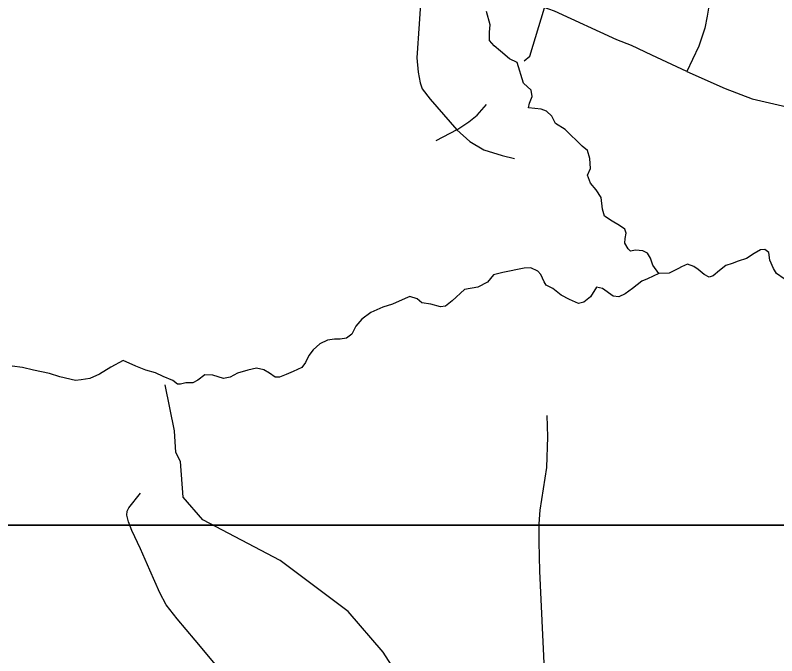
# Model space of a CAD drawing. Extents: x 2104537 to 2336408, y 34176 to 229611.
# Drawn here: x 2298107 to 2303640, y 164500 to 169155 of the extents above; entities that cross this region are included whole.
import ezdxf

# ---------------------------------------------------------------- set-up
doc = ezdxf.new("R2010")
doc.units = 0
for name, color, linetype in [('Exist Hydrographic Creek Single Shore', 7, 'Continuous'), ('Exist Hydrographic Misc Water Feature', 7, 'Continuous'), ('Exist Road Non-System Type 51', 7, 'Continuous'), ('Map Preparation Inset Cut Line', 7, 'Continuous')]:
    doc.layers.add(name, color=color, linetype=linetype)

msp = doc.modelspace()

# ---------------------------------------------------------------- linework, layer by layer
at = {"layer": 'Exist Hydrographic Creek Single Shore'}
for points in [[(2301752.9, 168810.5), (2301699.1, 168837.5), (2301631.8, 168895.2), (2301587.6, 168931.7), (2301553, 168972.1), (2301553, 169031.7), (2301556.9, 169085.6), (2301530, 169182.7)], [(2302783.2, 167277.7), (2302739, 167338.3), (2302723.6, 167390.2), (2302700.5, 167424.9), (2302665.9, 167444.1), (2302614, 167447.9), (2302577.5, 167440.2), (2302560.2, 167457.6), (2302537.1, 167497.9), (2302539.1, 167532.6), (2302546.7, 167571), (2302537.1, 167599.9), (2302498.7, 167626.8), (2302444.9, 167659.5), (2302389.1, 167696), (2302373.8, 167746), (2302364.1, 167829.7), (2302327.6, 167887.4), (2302287.3, 167935.5), (2302266.1, 167993.2), (2302287.3, 168041.3), (2302281.5, 168114.3), (2302264.2, 168172), (2302225.8, 168202.8), (2302102.7, 168324.9), (2302031.6, 168369.2), (2302006.6, 168421.1), (2301968.2, 168457.6), (2301927.8, 168473), (2301837.5, 168482.6), (2301843.3, 168515.3), (2301862.5, 168565.3), (2301854.8, 168609.6), (2301799.1, 168661.5), (2301752.9, 168810.5)], [(2303617.3, 167315.2), (2303590.4, 167374.9), (2303582.7, 167430.6), (2303553.9, 167451.8), (2303521.2, 167449.9), (2303475.1, 167422.9), (2303421.3, 167388.3), (2303359.8, 167367.2), (2303315.6, 167351.8), (2303269.4, 167335.4), (2303223.3, 167298.9), (2303179.1, 167260.4), (2303148.4, 167250.8), (2303111.8, 167272), (2303069.6, 167308.5), (2303038.8, 167329.7), (2302992.7, 167345), (2302948.5, 167325.8), (2302927.3, 167314.3), (2302858.1, 167281.6), (2302783.2, 167277.7)], [(2302783.2, 167277.7), (2302700.5, 167239.3), (2302660.1, 167222), (2302591, 167168.1), (2302539.1, 167131.6), (2302492.9, 167108.5), (2302450.6, 167112.3), (2302373.8, 167170), (2302331.5, 167177.7), (2302287.3, 167109.4), (2302239.2, 167069.1), (2302198.8, 167059.4), (2302135.4, 167088.3), (2302073.9, 167121), (2302014.3, 167169.1), (2301964.4, 167194.1), (2301949, 167217.1), (2301925.9, 167271), (2301904.8, 167296), (2301852.9, 167319.1), (2301804.8, 167317.2), (2301649.1, 167284.5), (2301581.9, 167269.1), (2301537.7, 167215.2), (2301468.5, 167178.7), (2301372.4, 167161.4), (2301282, 167079.6), (2301234, 167041.2), (2301197.4, 167035.4), (2301126.3, 167054.6), (2301061, 167066.2), (2301028.3, 167095), (2300974.5, 167110.4), (2300939.9, 167096.9), (2300847.6, 167054.6), (2300778.4, 167033.5), (2300691.9, 166995), (2300624.7, 166946), (2300582.4, 166896), (2300553.5, 166836.4), (2300515.1, 166807.5), (2300469, 166801.7), (2300426.7, 166801.7), (2300374.8, 166794), (2300319.1, 166767.1), (2300271, 166722.9), (2300240.3, 166682.5), (2300217.2, 166631.5), (2300188.4, 166595), (2300126.8, 166566.1), (2300075, 166543.1), (2300026.9, 166525.8), (2299996.1, 166523.8), (2299953.9, 166554.6), (2299913.5, 166577.7), (2299859.7, 166589.2), (2299798.2, 166575.8), (2299721.3, 166552.7), (2299667.5, 166523.8), (2299619.4, 166514.2), (2299542.5, 166539.2), (2299484.9, 166542.1), (2299434.9, 166503.6), (2299396.5, 166484.4), (2299346.5, 166482.5), (2299308, 166472.9), (2299286.9, 166474.8), (2299252.3, 166499.8), (2299181.2, 166530.6), (2299125.4, 166555.6), (2299056.2, 166574.8), (2298983.2, 166603.6), (2298891, 166646), (2298802.5, 166596.9), (2298718, 166546.9), (2298648.8, 166516.1), (2298585.3, 166504.6), (2298545, 166500.7), (2298431.6, 166527.7), (2298354.7, 166551.7), (2298239.4, 166574.8), (2298160.6, 166594), (2298085.6, 166603.6)], [(2303694.2, 167240.2), (2303638.5, 167278.7), (2303617.3, 167315.2)]]:
    msp.add_lwpolyline(points, dxfattribs=at)
at = {"layer": 'Exist Hydrographic Misc Water Feature'}
for points in [[(2301805.4, 168824.9), (2301846.4, 168856.9), (2301951.4, 169209.1), (2302050.4, 169351.5), (2302289.5, 169537.1), (2302353.5, 169854), (2302332.6, 170297.2), (2302196.4, 170618), (2302145.6, 170684.6), (2302153.6, 170717.2), (2302086.5, 170777.6), (2302083.4, 171102.3), (2302124.5, 171236), (2302129.4, 171534.3), (2302186.4, 171651.3), (2302277.4, 171744.6), (2302415, 171794.4)], [(2301083.4, 164053.6), (2300779.5, 164525.2), (2300526.5, 164822), (2300031.5, 165192.4), (2299470.5, 165488.6), (2299327.5, 165652.1), (2299308.5, 165911.6), (2299274.4, 165977.8), (2299264.4, 166135.5), (2299195.5, 166468.1)]]:
    msp.add_lwpolyline(points, dxfattribs=at)
at = {"layer": 'Exist Road Non-System Type 51'}
msp.add_line((2301316.6, 168322), (2301162.8, 168243.2), dxfattribs=at)
for points in [[(2301057.1, 169310.6), (2301041.8, 169093.3), (2301024.5, 168845.2), (2301034.1, 168742.3), (2301049.4, 168663.4), (2301064.8, 168619.2), (2301122.5, 168544.2), (2301316.6, 168322)], [(2302985.8, 168746.5), (2302731.3, 168865), (2302583.9, 168934.1), (2302479, 168975.6), (2302025.8, 169184.3), (2301942.8, 169214.2), (2301812.7, 169256.9)], [(2303147.6, 169263.5), (2303146.5, 169222.3), (2303135, 169148.5), (2303117.7, 169060.9), (2303074, 168929.5), (2303029, 168833.9), (2302985.8, 168746.5)], [(2302985.8, 168746.5), (2303264.7, 168622.5), (2303461, 168546.6), (2303713.7, 168488.3), (2303965.2, 168436), (2304139.5, 168415.7), (2304321.2, 168413.9), (2304506.3, 168420.9), (2304771.8, 168465.2), (2305049.5, 168523.6), (2305389.4, 168632.2), (2305657, 168709.7), (2305846.1, 168770.1), (2305964.7, 168800.3), (2306065.3, 168824.5), (2306172.7, 168814.2), (2306264.6, 168778.6), (2306338.8, 168725.2), (2306374.4, 168686.6)], [(2301316.6, 168322), (2301403.1, 168379.7), (2301462.7, 168427.8), (2301530, 168506.7)], [(2301316.6, 168322), (2301408.9, 168237.4), (2301512.7, 168177.8), (2301645.3, 168135.5), (2301733.7, 168114.3)], [(2301968.9, 166245.7), (2301975.1, 166091.8), (2301968.1, 165867.6), (2301918.2, 165559.3), (2301911.7, 165459), (2301911.4, 165327.2), (2301916.5, 165115.2), (2301973.3, 163882.2), (2301983.9, 163534.3)], [(2300190.9, 163739.9), (2299890.2, 164067.8), (2299707.7, 164261.3), (2299414.7, 164613.3), (2299282.6, 164767.7), (2299203.2, 164870.6), (2299158, 164957.7), (2299083.8, 165122.8), (2299017.6, 165277.9), (2298953.6, 165411), (2298930.9, 165474.1), (2298917.4, 165522.3), (2298919.9, 165550.1), (2298932.2, 165576.1), (2299017.9, 165682)]]:
    msp.add_lwpolyline(points, dxfattribs=at)
at = {"layer": 'Map Preparation Inset Cut Line'}
for points in [[(2266254.1, 165448.9), (2309677, 165448.9), (2309677, 209697.3), (2266254.1, 209697.3)], [(2308594.2, 165448.9), (2259992.9, 165448.9), (2259992.9, 139140.9), (2308594.2, 139140.9)]]:
    msp.add_lwpolyline(points, close=True, dxfattribs=at)

doc.saveas('drawing.dxf')
